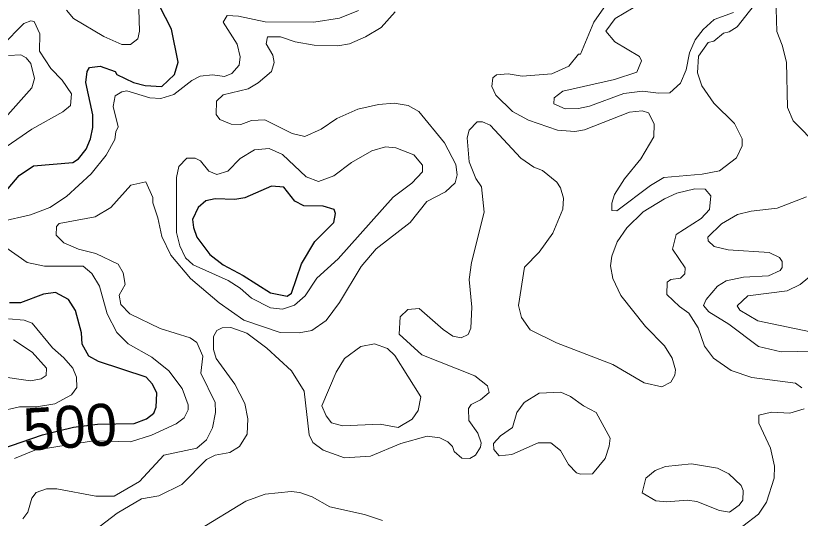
# Model space of a CAD drawing. Extents: x 763.2 to 816.8, y 7896.5 to 7952.7.
# Drawn here: x 788.319 to 791.302, y 7929.331 to 7931.244 of the extents above; entities that cross this region are included whole.
import ezdxf
from ezdxf.enums import TextEntityAlignment as Align

# ---------------------------------------------------------------- set-up
doc = ezdxf.new("R2010")
doc.units = 0
doc.header["$LTSCALE"] = 0.064
doc.layers.add('1', color=7, linetype='Continuous', lineweight=25)
doc.layers.add('2', color=7, linetype='Continuous', lineweight=13)
doc.layers.add('61', color=7, linetype='Continuous')

msp = doc.modelspace()

# ---------------------------------------------------------------- linework, layer by layer
at = {"layer": '1'}
for points in [[(788.2257, 7930.5113), (788.3328, 7930.6356), (788.387, 7930.6717), (788.5365, 7930.6852), (788.5584, 7930.6989), (788.5872, 7930.7359), (788.6035, 7930.7747), (788.612, 7930.8175), (788.6129, 7930.8665), (788.586, 7930.9899), (788.5907, 7931.031), (788.5992, 7931.0463), (788.6408, 7931.0512), (788.6978, 7931.0306), (788.7039, 7931.0197), (788.7665, 7930.9898), (788.8117, 7930.9776), (788.8743, 7930.9745), (788.9229, 7931.0195), (788.9373, 7931.0665), (788.9111, 7931.1929), (788.8659, 7931.2816)], [(788.4246, 7930.1832), (788.3376, 7930.1512), (788.295, 7930.1512)], [(788.5713, 7929.9933), (788.5692, 7930.0367), (788.5462, 7930.1213), (788.52, 7930.1636), (788.4706, 7930.19), (788.4246, 7930.1832)], [(788.1437, 7929.5527), (788.4214, 7929.6485), (788.4813, 7929.6637), (788.5389, 7929.6776), (788.6303, 7929.6895), (788.7694, 7929.6915), (788.8161, 7929.7091), (788.8448, 7929.7311), (788.8536, 7929.7541), (788.8552, 7929.8071), (788.8387, 7929.8408), (788.8157, 7929.8673), (788.6336, 7929.9275), (788.5976, 7929.9474), (788.5713, 7929.9933)]]:
    msp.add_lwpolyline(points, dxfattribs=at)
msp.add_lwpolyline([(789.5293, 7930.4564), (789.5355, 7930.4905), (789.5301, 7930.506), (789.488, 7930.5189), (789.4151, 7930.5195), (789.3808, 7930.5379), (789.3382, 7930.591), (789.2918, 7930.5948), (789.1905, 7930.55), (789.1528, 7930.5439), (789.078, 7930.547), (789.0418, 7930.5388), (789.0124, 7930.5137), (788.9919, 7930.4673), (788.995, 7930.4377), (789.0082, 7930.4008), (789.0575, 7930.3351), (789.1074, 7930.2952), (789.184, 7930.2552), (789.2876, 7930.1889), (789.3514, 7930.1759), (789.3679, 7930.1874), (789.4059, 7930.2988), (789.4569, 7930.3843)], close=True, dxfattribs=at)
at = {"layer": '2'}
for points in [[(790.5648, 7931.2865), (790.5169, 7931.2192), (790.4662, 7931.0971), (790.4593, 7931.0967), (790.4225, 7931.0516), (790.3571, 7931.0225), (790.2451, 7931.0137), (790.1914, 7931.0219), (790.1469, 7931.019), (790.1333, 7931.0067), (790.1292, 7930.9735), (790.1442, 7930.9411), (790.2084, 7930.8788), (790.2695, 7930.8454), (790.3795, 7930.8083), (790.4445, 7930.8034), (790.4817, 7930.8095), (790.653, 7930.876), (790.7009, 7930.8821), (790.7254, 7930.8738), (790.7466, 7930.8319), (790.7451, 7930.7822), (790.6956, 7930.6993), (790.6335, 7930.6226), (790.5961, 7930.5625), (790.5861, 7930.5303), (790.5859, 7930.5022), (790.6049, 7930.501), (790.7333, 7930.5975), (790.7832, 7930.6274), (790.9297, 7930.6406), (790.9953, 7930.6537), (791.0592, 7930.7032), (791.0818, 7930.7485), (791.0819, 7930.7752), (791.0517, 7930.8333), (790.9738, 7930.9103), (790.9278, 7930.976), (790.9113, 7931.0266), (790.9158, 7931.0889), (790.9525, 7931.1417), (790.9733, 7931.1472), (791.011, 7931.1776), (791.0317, 7931.1824), (791.0628, 7931.2017), (791.1567, 7931.3217)], [(791.2099, 7931.3143), (791.2136, 7931.1837), (791.234, 7931.1316), (791.2498, 7931.0666), (791.2532, 7930.8939), (791.2759, 7930.8428), (791.3712, 7930.7457)], [(789.6227, 7931.2636), (789.5498, 7931.2339), (789.4526, 7931.2193), (789.2682, 7931.22), (789.1666, 7931.242), (789.1227, 7931.2448), (789.1074, 7931.219), (789.1617, 7931.1352), (789.1724, 7931.087), (789.1692, 7931.0556), (789.1406, 7931.023), (789.1125, 7931.0123), (789.0673, 7931.0185), (789.0208, 7931.0134), (788.9891, 7930.9975), (788.9204, 7930.9441), (788.8706, 7930.929), (788.8285, 7930.9315), (788.7419, 7930.9577), (788.7223, 7930.9544), (788.6973, 7930.9388), (788.6896, 7930.8979), (788.7091, 7930.8208), (788.6994, 7930.8014), (788.6959, 7930.7728), (788.6626, 7930.7125), (788.6066, 7930.6418), (788.5123, 7930.5557), (788.4483, 7930.513), (788.375, 7930.4862), (788.2654, 7930.4598)], [(788.4727, 7930.4084), (788.4742, 7930.441), (788.4846, 7930.4523), (788.6209, 7930.4782), (788.6805, 7930.514), (788.7564, 7930.599), (788.8139, 7930.6107), (788.8402, 7930.5518), (788.8401, 7930.5313), (788.8598, 7930.4745), (788.8741, 7930.4027), (788.9095, 7930.3328), (788.9835, 7930.2431), (789.0924, 7930.1504), (789.187, 7930.0846), (789.3244, 7930.0375), (789.3965, 7930.0364), (789.4448, 7930.0457), (789.4998, 7930.0838), (789.5509, 7930.1516), (789.6327, 7930.289), (789.6898, 7930.3559), (789.8195, 7930.4562), (789.882, 7930.5365), (789.9534, 7930.5734), (789.9895, 7930.607), (789.9974, 7930.6381), (789.9923, 7930.6775), (789.9497, 7930.7598), (789.8523, 7930.8793), (789.8113, 7930.9019), (789.7583, 7930.9101), (789.6987, 7930.906), (789.6195, 7930.8872), (789.5407, 7930.8526), (789.4809, 7930.8113), (789.4187, 7930.784), (789.3698, 7930.7956), (789.2668, 7930.8476), (789.2152, 7930.8444), (789.1751, 7930.8296), (789.1386, 7930.8312), (789.0958, 7930.8488), (789.0808, 7930.868), (789.0827, 7930.9187), (789.1076, 7930.9422), (789.2034, 7930.9652), (789.2415, 7930.9875), (789.2911, 7931.0307), (789.3023, 7931.0648), (789.2966, 7931.0938), (789.2716, 7931.1369), (789.2765, 7931.163), (789.3259, 7931.1635), (789.3823, 7931.1438), (789.4544, 7931.1318), (789.5439, 7931.1288), (789.5884, 7931.1367), (789.6491, 7931.1632), (789.7088, 7931.1984), (789.762, 7931.2581)], [(788.512, 7931.2641), (788.5389, 7931.2325), (788.6545, 7931.1645), (788.7229, 7931.1337), (788.755, 7931.134), (788.783, 7931.1554), (788.7894, 7931.1849), (788.7876, 7931.2678)], [(790.6674, 7931.2731), (790.5986, 7931.2334), (790.5631, 7931.1846), (790.5974, 7931.1436), (790.6911, 7931.0886), (790.6987, 7931.0721), (790.6813, 7931.0291), (790.5963, 7931.0009), (790.3993, 7930.9562), (790.366, 7930.9313), (790.3655, 7930.9079), (790.4086, 7930.8891), (790.4587, 7930.8903), (790.5011, 7930.899), (790.6313, 7930.9478), (790.702, 7930.9563), (790.7633, 7930.9481), (790.8059, 7930.9505), (790.8466, 7930.9864), (790.868, 7931.0371), (790.8812, 7931.1028), (790.9031, 7931.1521), (790.933, 7931.1913), (790.9744, 7931.2291), (791.0485, 7931.2553)], [(788.2079, 7930.6932), (788.38, 7930.8123), (788.4987, 7930.8774), (788.5275, 7930.9017), (788.5311, 7930.9462), (788.4957, 7930.9983), (788.4522, 7931.0423), (788.4099, 7931.1084), (788.4114, 7931.1739), (788.3891, 7931.2215), (788.376, 7931.2236), (788.3505, 7931.2138), (788.268, 7931.1301)], [(788.2167, 7930.786), (788.3802, 7930.9685), (788.3899, 7931.0049), (788.3767, 7931.0617), (788.3591, 7931.0832), (788.3385, 7931.0947), (788.2918, 7931.0916)], [(791.3081, 7929.8277), (791.2841, 7929.845), (791.1177, 7929.8669), (791.0395, 7929.893), (790.9724, 7929.9407), (790.938, 7929.986), (790.9145, 7930.0556), (790.8792, 7930.112), (790.8428, 7930.1374), (790.7947, 7930.1831), (790.7961, 7930.2293), (790.81, 7930.2395), (790.8474, 7930.2443), (790.8637, 7930.2611), (790.8646, 7930.2834), (790.8163, 7930.3553), (790.83, 7930.4107), (790.9257, 7930.4716), (790.9569, 7930.5062), (790.9621, 7930.5584), (790.9403, 7930.5835), (790.9014, 7930.5848), (790.8331, 7930.5686), (790.7858, 7930.5467), (790.7051, 7930.4965), (790.6433, 7930.4361), (790.6057, 7930.3826), (790.5852, 7930.3283), (790.5811, 7930.2917), (790.5892, 7930.244), (790.6195, 7930.1793), (790.7136, 7930.0611), (790.7858, 7929.9872), (790.8158, 7929.9406), (790.8273, 7929.8963), (790.8255, 7929.8751), (790.8105, 7929.8484), (790.7759, 7929.8305), (790.709, 7929.8465), (790.5898, 7929.9156), (790.3755, 7929.9982), (790.2748, 7930.0483), (790.2425, 7930.0951), (790.231, 7930.1412), (790.2538, 7930.2861), (790.3096, 7930.3433), (790.3615, 7930.4158), (790.3994, 7930.507), (790.4017, 7930.5485), (790.3902, 7930.5881), (790.377, 7930.6095), (790.3219, 7930.6544), (790.2895, 7930.6673), (790.2396, 7930.7011), (790.1233, 7930.8271), (790.0945, 7930.8396), (790.0738, 7930.8394), (790.0435, 7930.8075), (790.0354, 7930.7781), (790.0436, 7930.6868), (790.0686, 7930.6237), (790.0897, 7930.5919), (790.1008, 7930.4956), (790.0517, 7930.3048), (790.0436, 7930.2397), (790.0534, 7930.1339), (790.05, 7930.0546)], [(791.326, 7930.554), (791.2144, 7930.511), (791.115, 7930.4993), (791.0636, 7930.487), (791.0028, 7930.4513)], [(791.0028, 7930.4513), (790.951, 7930.4007), (790.9519, 7930.3867), (790.9744, 7930.3652), (791.0285, 7930.3528), (791.1835, 7930.3417)], [(788.7271, 7930.2654), (788.7081, 7930.2976), (788.6242, 7930.3381), (788.5573, 7930.355), (788.5024, 7930.3786), (788.4727, 7930.4084)], [(788.2817, 7930.3611), (788.3621, 7930.3049), (788.4282, 7930.2907), (788.5752, 7930.2899), (788.609, 7930.2622), (788.6375, 7930.2136), (788.6665, 7930.1083), (788.7036, 7930.0381), (788.7469, 7929.9949), (788.8372, 7929.9438), (788.9007, 7929.8916), (788.9523, 7929.8247), (788.9753, 7929.7624), (788.9752, 7929.7442), (788.9598, 7929.7134), (788.9287, 7929.6904), (788.8358, 7929.6474), (788.7551, 7929.6218), (788.6151, 7929.6255), (788.3912, 7929.5902), (788.3141, 7929.5582)], [(791.1835, 7930.3417), (791.2229, 7930.3237), (791.2332, 7930.308), (791.2333, 7930.2853), (791.2264, 7930.2744), (791.182, 7930.254), (791.0862, 7930.2479), (791.0204, 7930.235), (790.9875, 7930.2138), (790.9442, 7930.164), (790.9345, 7930.14), (790.9545, 7930.1163), (791.0308, 7930.0696), (791.1437, 7929.9847), (791.2295, 7929.9637), (791.4148, 7929.9683)], [(791.4503, 7930.0178), (791.1407, 7930.0822), (791.0731, 7930.1226), (791.0628, 7930.1398), (791.1034, 7930.1771), (791.2521, 7930.196), (791.3024, 7930.22), (791.3747, 7930.2808)], [(788.3462, 7929.3283), (788.3647, 7929.3543), (788.3805, 7929.408), (788.3974, 7929.4292), (788.4363, 7929.4425), (788.475, 7929.4426), (788.6243, 7929.4146), (788.6935, 7929.4149), (788.7901, 7929.4713), (788.882, 7929.5705), (789.0079, 7929.5982), (789.0442, 7929.63), (789.0678, 7929.6757), (789.0788, 7929.7336), (789.0772, 7929.7721), (789.0236, 7929.8833), (789.0311, 7929.9475), (789.008, 7929.9996), (788.9829, 7930.0171), (788.8682, 7930.0535), (788.7535, 7930.1083), (788.7188, 7930.144), (788.7125, 7930.1799), (788.7351, 7930.2206), (788.7271, 7930.2654)], [(789.8538, 7930.1294), (789.8104, 7930.1259), (789.7815, 7930.0977), (789.7776, 7930.0312), (789.8631, 7929.9529), (790.0644, 7929.8724), (790.1126, 7929.8345), (790.1188, 7929.8094), (790.0869, 7929.7817), (790.0514, 7929.764), (790.0407, 7929.7489), (790.0417, 7929.7034), (790.0763, 7929.6546), (790.0893, 7929.6185), (790.0859, 7929.6014), (790.067, 7929.5715), (790.0461, 7929.5578), (790.0157, 7929.5595), (789.9866, 7929.5854), (789.9805, 7929.6039), (789.9619, 7929.6224), (789.9318, 7929.6365), (789.8832, 7929.643), (789.7833, 7929.6149), (789.6682, 7929.5677), (789.5696, 7929.5611), (789.488, 7929.5905), (789.449, 7929.6189), (789.4355, 7929.649), (789.4161, 7929.8143), (789.3673, 7929.8917), (789.2744, 7929.9783), (789.1977, 7930.0355), (789.137, 7930.057), (789.1036, 7930.0555), (789.0835, 7930.0453), (789.071, 7930.023), (789.0709, 7929.9728), (789.0816, 7929.9386), (789.1527, 7929.8413), (789.1903, 7929.7678), (789.2021, 7929.7098), (789.1986, 7929.6516), (789.1696, 7929.6044), (789.1337, 7929.581), (789.0779, 7929.5709), (789.0449, 7929.5547), (788.9507, 7929.4588), (788.8631, 7929.4169), (788.7972, 7929.4045), (788.7046, 7929.3497), (788.5802, 7929.2546)], [(790.05, 7930.0546), (790.0397, 7930.0306), (790.0126, 7930.018), (789.9818, 7930.0243), (789.945, 7930.0491), (789.8538, 7930.1294)], [(788.2555, 7929.7367), (788.3329, 7929.7546), (788.3976, 7929.7546), (788.4676, 7929.766), (788.5309, 7929.8005), (788.5513, 7929.8285), (788.5501, 7929.8678), (788.5357, 7929.9023), (788.5025, 7929.9417), (788.4589, 7929.9791), (788.3819, 7930.0736), (788.3518, 7930.085), (788.2916, 7930.0902)], [(788.4359, 7929.9024), (788.382, 7929.9636), (788.3113, 7930.0096)], [(788.2146, 7929.8663), (788.2614, 7929.8699), (788.3753, 7929.8536), (788.4157, 7929.8616), (788.4343, 7929.8736), (788.4359, 7929.9024)], [(791.5001, 7929.233), (791.2728, 7929.1961), (791.2125, 7929.1706), (791.1186, 7929.0951), (790.9761, 7929.0087), (790.9065, 7928.9922), (790.8624, 7928.9971), (790.8158, 7929.0214), (790.8094, 7929.0649), (790.824, 7929.1051), (790.8533, 7929.1511), (790.8768, 7929.2058), (790.9192, 7929.2361), (791.0835, 7929.3005), (791.1434, 7929.3463), (791.1744, 7929.3924), (791.2035, 7929.4831), (791.2038, 7929.529), (791.1893, 7929.5981), (791.1449, 7929.6927), (791.1451, 7929.7234), (791.1924, 7929.735), (791.2629, 7929.7303), (791.3177, 7929.748)], [(789.0153, 7929.2869), (789.1946, 7929.3964), (789.2679, 7929.4228), (789.3664, 7929.4327), (789.4, 7929.4292), (789.4465, 7929.4123), (789.5137, 7929.374), (789.6458, 7929.3456), (789.7133, 7929.3221)]]:
    msp.add_lwpolyline(points, dxfattribs=at)
for points in [[(789.7543, 7930.5535), (789.8249, 7930.6062), (789.8659, 7930.6498), (789.8655, 7930.6753), (789.833, 7930.7143), (789.7648, 7930.7408), (789.7249, 7930.7441), (789.6729, 7930.7296), (789.5965, 7930.6845), (789.5287, 7930.6344), (789.471, 7930.6128), (789.4234, 7930.63), (789.3331, 7930.7153), (789.2828, 7930.7376), (789.2265, 7930.7334), (789.1729, 7930.6999), (789.1257, 7930.6513), (789.0843, 7930.6395), (789.053, 7930.6517), (789.0223, 7930.6912), (789.0016, 7930.7013), (788.9699, 7930.7015), (788.9393, 7930.6697), (788.93, 7930.628), (788.931, 7930.4179), (788.9428, 7930.3673), (788.9653, 7930.3226), (788.9936, 7930.2957), (789.1272, 7930.236), (789.1731, 7930.2064), (789.2159, 7930.1687), (789.2877, 7930.1313), (789.3336, 7930.1264), (789.3796, 7930.1418), (789.4193, 7930.1777), (789.4645, 7930.2441), (789.545, 7930.318)], [(789.7606, 7929.9503), (789.7325, 7929.9776), (789.6834, 7929.9947), (789.631, 7929.9846), (789.5699, 7929.9387), (789.5371, 7929.8874), (789.4837, 7929.7583), (789.4996, 7929.7205), (789.5196, 7929.6944), (789.5611, 7929.6826), (789.7044, 7929.6891), (789.7734, 7929.676), (789.827, 7929.7078), (789.8492, 7929.7412), (789.8595, 7929.7928)], [(790.3917, 7929.8105), (790.4281, 7929.7943), (790.4779, 7929.7584), (790.526, 7929.7337), (790.579, 7929.6358), (790.5758, 7929.6047), (790.5604, 7929.5581), (790.5121, 7929.4999), (790.4664, 7929.4986), (790.4509, 7929.5038), (790.421, 7929.5352), (790.3903, 7929.5889), (790.3544, 7929.6181), (790.306, 7929.6181), (790.2059, 7929.573), (790.1575, 7929.5686), (790.1375, 7929.5923), (790.1359, 7929.615), (790.1621, 7929.6443), (790.2077, 7929.6766), (790.2245, 7929.7334), (790.2528, 7929.7718), (790.3098, 7929.8072)], [(790.9084, 7929.395), (790.9948, 7929.36), (791.0331, 7929.3538), (791.0706, 7929.3802), (791.084, 7929.3994), (791.0854, 7929.4363), (791.0773, 7929.456), (791.0312, 7929.5001), (790.9876, 7929.5212), (790.8882, 7929.5379), (790.7897, 7929.5279), (790.7501, 7929.5132), (790.7146, 7929.4837), (790.7013, 7929.4281), (790.7529, 7929.3969), (790.7944, 7929.3934), (790.8726, 7929.3997)]]:
    msp.add_lwpolyline(points, close=True, dxfattribs=at)

# ---------------------------------------------------------------- texts
at = {"layer": '61'}
msp.add_text('500', height=0.16, rotation=3.497, dxfattribs=at).set_placement((788.5302, 7929.5992), align=Align.CENTER)

doc.saveas('drawing.dxf')
